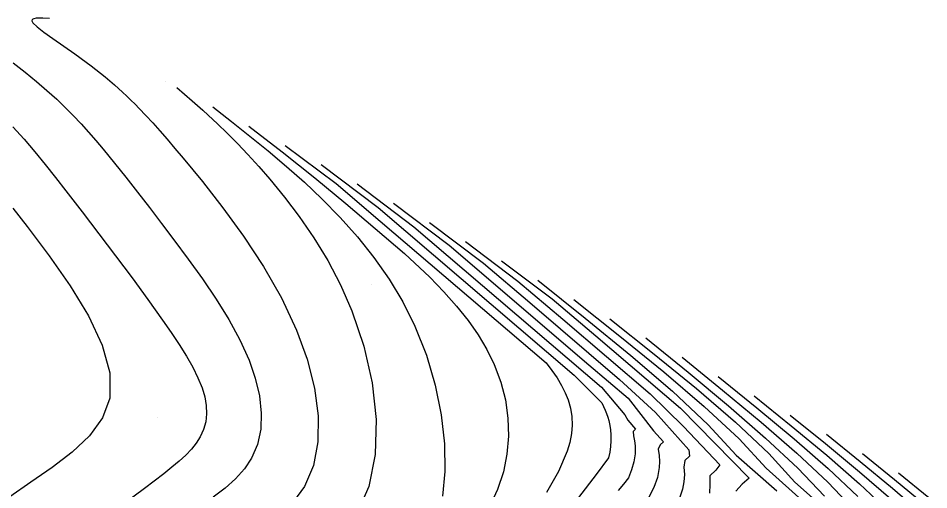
# Model space of a CAD drawing. Extents: x 2356077 to 2359823, y 225951 to 227822.
# Drawn here: x 2357074.8 to 2357150.7, y 227495 to 227534.3 of the extents above; entities that cross this region are included whole.
import ezdxf

# ---------------------------------------------------------------- set-up
doc = ezdxf.new("R2010")
doc.units = 0
for name, color, linetype in [('DTM Contours Major', 7, 'Continuous'), ('DTM Contours Minor', 7, 'Continuous'), ('PH Exist DTM Point', 7, 'Continuous')]:
    doc.layers.add(name, color=color, linetype=linetype)

msp = doc.modelspace()

# ---------------------------------------------------------------- linework, layer by layer
at = {"layer": 'DTM Contours Major'}
for points in [[(2357074.399, 227525.231), (2357075.329, 227524.193), (2357076.219, 227523.148), (2357077.084, 227522.087), (2357077.941, 227521.004), (2357078.806, 227519.89), (2357080.166, 227518.125), (2357081.556, 227516.304), (2357082.948, 227514.46), (2357084.314, 227512.624), (2357085.625, 227510.83), (2357086.854, 227509.109), (2357087.574, 227508.072), (2357088.239, 227507.075), (2357088.84, 227506.117), (2357089.364, 227505.197), (2357089.802, 227504.313), (2357090.144, 227503.462), (2357090.362, 227502.721), (2357090.488, 227502.005), (2357090.518, 227501.314), (2357090.447, 227500.647), (2357090.272, 227500.002), (2357089.987, 227499.379), (2357089.66, 227498.87), (2357089.257, 227498.369), (2357088.781, 227497.87), (2357088.238, 227497.366), (2357087.631, 227496.85), (2357086.965, 227496.316), (2357085.337, 227495.071), (2357083.531, 227493.717)], [(2357094.051, 227525.281), (2357096.819, 227523.127), (2357099.543, 227520.982), (2357102.127, 227518.838), (2357106.996, 227514.674), (2357109.107, 227512.693), (2357110.275, 227511.479), (2357111.338, 227510.279), (2357112.292, 227509.082), (2357113.134, 227507.879), (2357113.86, 227506.661), (2357114.467, 227505.419), (2357115.013, 227503.956), (2357115.395, 227502.462), (2357115.61, 227500.952), (2357115.656, 227499.44), (2357115.531, 227497.939), (2357115.232, 227496.465), (2357114.754, 227495.01), (2357114.114, 227493.605)], [(2357109.074, 227517.255), (2357113.579, 227513.852), (2357117.421, 227510.58), (2357124.909, 227504.177), (2357127.89, 227501.413), (2357130.683, 227498.314), (2357130.73, 227497.773), (2357130.34, 227497.427), (2357130.264, 227496.874), (2357130.304, 227496.247), (2357130.264, 227495.635), (2357130.151, 227495.035), (2357129.81, 227494.039)], [(2357124.096, 227509.229), (2357127.781, 227506.289), (2357131.316, 227503.403), (2357134.55, 227500.624), (2357137.332, 227498.007), (2357139.512, 227495.605), (2357142.682, 227492.791)], [(2357139.118, 227501.203), (2357142.063, 227498.82), (2357144.894, 227496.478), (2357147.5, 227494.22)]]:
    msp.add_lwpolyline(points, dxfattribs=at)
at = {"layer": 'DTM Contours Minor'}
for points in [[(2357077.443, 227534.238), (2357076.874, 227534.264), (2357076.583, 227534.269), (2357076.328, 227534.258), (2357076.131, 227534.223), (2357076.008, 227534.155), (2357075.979, 227534.045), (2357076.062, 227533.884), (2357076.406, 227533.547), (2357076.978, 227533.101), (2357077.725, 227532.566), (2357079.537, 227531.301), (2357080.496, 227530.611), (2357080.901, 227530.308), (2357081.301, 227530.001), (2357081.694, 227529.691), (2357082.082, 227529.376), (2357082.465, 227529.055), (2357082.843, 227528.728), (2357083.188, 227528.42), (2357083.531, 227528.104), (2357083.873, 227527.779), (2357084.217, 227527.444), (2357084.564, 227527.097), (2357084.915, 227526.737), (2357085.464, 227526.159), (2357086.032, 227525.542), (2357086.623, 227524.883), (2357087.241, 227524.178), (2357087.889, 227523.424), (2357088.571, 227522.615), (2357090.175, 227520.66), (2357091.878, 227518.474), (2357093.596, 227516.1), (2357095.247, 227513.582), (2357096.749, 227510.962), (2357098.018, 227508.284), (2357098.903, 227505.851), (2357099.509, 227503.457), (2357099.812, 227501.151), (2357099.789, 227498.983), (2357099.42, 227497.003), (2357098.679, 227495.261), (2357097.763, 227494.003)], [(2357074.403, 227530.55), (2357075.414, 227529.769), (2357076.354, 227529.005), (2357077.228, 227528.254), (2357078.044, 227527.511), (2357078.752, 227526.83), (2357079.423, 227526.149), (2357080.066, 227525.464), (2357080.69, 227524.771), (2357081.302, 227524.066), (2357081.912, 227523.343), (2357082.851, 227522.202), (2357083.804, 227521.013), (2357084.774, 227519.776), (2357085.762, 227518.494), (2357086.77, 227517.167), (2357087.8, 227515.797), (2357088.992, 227514.189), (2357090.175, 227512.54), (2357091.312, 227510.861), (2357092.364, 227509.166), (2357093.291, 227507.466), (2357094.055, 227505.775), (2357094.577, 227504.265), (2357094.921, 227502.791), (2357095.076, 227501.369), (2357095.027, 227500.019), (2357094.764, 227498.757), (2357094.273, 227497.601), (2357093.678, 227496.718), (2357092.934, 227495.899), (2357092.061, 227495.121), (2357091.08, 227494.362)], [(2357088.042, 227528.491), (2357089.321, 227527.387), (2357090.2, 227526.608), (2357090.653, 227526.197), (2357091.434, 227525.467), (2357092.247, 227524.68), (2357093.09, 227523.83), (2357093.962, 227522.913), (2357094.86, 227521.925), (2357095.783, 227520.861), (2357097.008, 227519.365), (2357098.242, 227517.735), (2357099.451, 227515.971), (2357100.605, 227514.075), (2357101.67, 227512.047), (2357102.616, 227509.888), (2357103.607, 227506.937), (2357104.297, 227503.882), (2357104.633, 227500.839), (2357104.565, 227497.92), (2357104.042, 227495.239), (2357103.014, 227492.908)], [(2357091.047, 227526.886), (2357092.591, 227525.675), (2357094.131, 227524.452), (2357095.659, 227523.206), (2357097.171, 227521.925), (2357098.661, 227520.597), (2357100.123, 227519.211), (2357101.631, 227517.669), (2357103.081, 227516.045), (2357104.452, 227514.332), (2357105.721, 227512.526), (2357106.867, 227510.624), (2357107.869, 227508.619), (2357108.818, 227506.198), (2357109.546, 227503.706), (2357110.047, 227501.215), (2357110.319, 227498.793), (2357110.358, 227496.511), (2357110.158, 227494.44)], [(2357097.056, 227523.676), (2357101.313, 227520.483), (2357104.984, 227517.359), (2357118.794, 227505.55), (2357119.278, 227504.926), (2357119.713, 227504.293), (2357120.082, 227503.673), (2357120.385, 227503.063), (2357120.624, 227502.458), (2357120.817, 227501.765), (2357120.927, 227501.069), (2357120.953, 227500.367), (2357120.899, 227499.654), (2357120.764, 227498.927), (2357120.552, 227498.182), (2357119.833, 227496.494), (2357118.809, 227494.742)], [(2357100.06, 227522.071), (2357104.795, 227518.484), (2357121.128, 227504.518), (2357123.436, 227502.213), (2357123.578, 227501.915), (2357123.706, 227501.62), (2357123.818, 227501.329), (2357123.916, 227501.04), (2357123.998, 227500.753), (2357124.066, 227500.469), (2357124.147, 227499.993), (2357124.187, 227499.521), (2357124.189, 227499.051), (2357124.153, 227498.582), (2357124.081, 227498.111), (2357123.974, 227497.638), (2357122.946, 227496.243), (2357116.791, 227488.229)], [(2357103.065, 227520.466), (2357107.779, 227516.896), (2357123.405, 227503.534), (2357125.347, 227501.234), (2357125.592, 227500.775), (2357126.23, 227500.014), (2357126.036, 227499.842), (2357126.079, 227499.469), (2357126.162, 227499.053), (2357126.207, 227498.644), (2357126.202, 227497.967), (2357126.101, 227497.301), (2357125.911, 227496.638), (2357125.641, 227495.973), (2357125.234, 227495.454), (2357124.791, 227494.921)], [(2357106.069, 227518.86), (2357110.709, 227515.356), (2357122.353, 227505.398), (2357125.608, 227502.602), (2357127.729, 227499.876), (2357128.558, 227498.962), (2357128.284, 227498.719), (2357128.109, 227498.367), (2357128.203, 227497.84), (2357128.236, 227497.325), (2357128.213, 227496.821), (2357128.054, 227495.988), (2357127.759, 227495.169), (2357127.344, 227494.354)], [(2357074.396, 227518.442), (2357075.594, 227516.902), (2357077.421, 227514.476), (2357079.163, 227511.978), (2357080.679, 227509.474), (2357081.828, 227507.033), (2357082.469, 227504.721), (2357082.461, 227502.607), (2357081.851, 227500.964), (2357080.764, 227499.482), (2357079.324, 227498.123), (2357077.656, 227496.847), (2357075.883, 227495.616), (2357074.128, 227494.389)], [(2357112.078, 227515.65), (2357116.437, 227512.363), (2357120.182, 227509.182), (2357127.448, 227502.97), (2357130.217, 227500.255), (2357133.267, 227497.067), (2357132.919, 227496.598), (2357132.41, 227496.147), (2357132.423, 227495.426), (2357132.394, 227494.702)], [(2357115.083, 227514.045), (2357119.301, 227510.877), (2357122.937, 227507.791), (2357129.975, 227501.772), (2357135.693, 227495.942), (2357135.126, 227495.439), (2357134.572, 227494.866)], [(2357118.087, 227512.44), (2357122.051, 227509.273), (2357125.85, 227506.169), (2357129.319, 227503.191), (2357132.294, 227500.402), (2357134.609, 227497.866), (2357138.008, 227494.878)], [(2357121.091, 227510.835), (2357124.924, 227507.786), (2357128.6, 227504.796), (2357131.961, 227501.923), (2357134.85, 227499.227), (2357137.11, 227496.766), (2357140.365, 227493.853)], [(2357127.1, 227507.624), (2357130.609, 227504.769), (2357133.978, 227501.971), (2357137.069, 227499.286), (2357139.742, 227496.773), (2357141.978, 227494.439)], [(2357130.105, 227506.019), (2357133.471, 227503.282), (2357136.704, 227500.598), (2357139.673, 227498.02), (2357142.244, 227495.602), (2357144.369, 227493.359)], [(2357133.109, 227504.414), (2357136.333, 227501.794), (2357139.431, 227499.224), (2357142.278, 227496.753), (2357144.747, 227494.429)], [(2357136.114, 227502.809), (2357139.197, 227500.307), (2357142.161, 227497.85), (2357144.886, 227495.485), (2357147.253, 227493.256)], [(2357142.123, 227499.598), (2357144.929, 227497.332), (2357147.629, 227495.103), (2357150.114, 227492.951)], [(2357145.127, 227497.993), (2357147.791, 227495.838), (2357150.355, 227493.719)], [(2357148.132, 227496.388), (2357150.651, 227494.338)]]:
    msp.add_lwpolyline(points, dxfattribs=at)
at = {"layer": 'PH Exist DTM Point'}
for p, q in [((2357087.118, 227528.985), (2357087.118, 227528.985)), ((2357104.27, 227512.057), (2357104.27, 227512.057)), ((2357123.936, 227501.168), (2357123.936, 227501.168)), ((2357086.454, 227501.013), (2357086.454, 227501.013))]:
    msp.add_line(p, q, dxfattribs=at)

doc.saveas('drawing.dxf')
